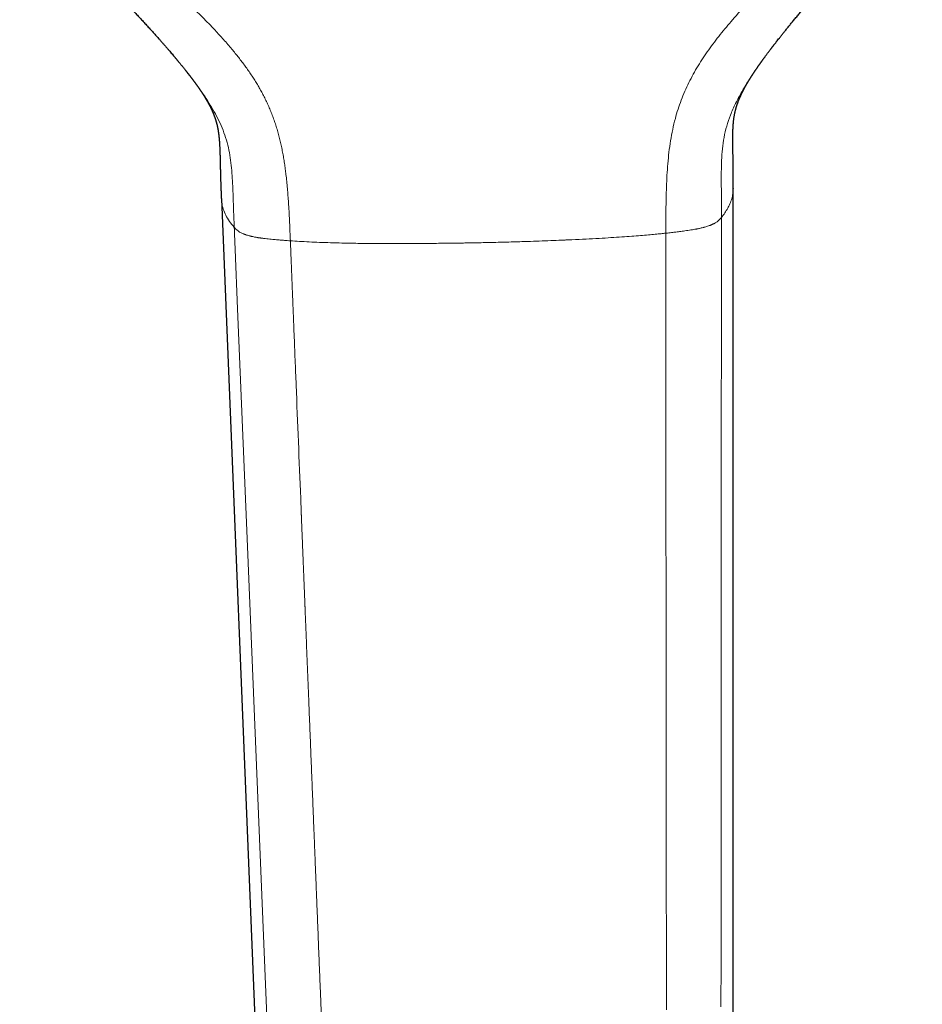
# Model space of a CAD drawing. Header units: millimetres. Extents: x 8 to 473, y 11 to 654.
# Tile 505 of 656: x 219 to 282, y 449 to 517. Entities that reach past the tile are written whole.
import ezdxf

# ---------------------------------------------------------------- set-up
doc = ezdxf.new("R2010")
doc.units = ezdxf.units.MM

msp = doc.modelspace()

# ---------------------------------------------------------------- linework, layer by layer
at = {"color": 7, "linetype": 'Continuous', "lineweight": 30}
for p, q in [((268.996, 505.716), (268.996, 505.712)), ((268.996, 400.468), (268.996, 505.712)), ((233.322, 504.978), (237.6, 399.829))]:
    msp.add_line(p, q, dxfattribs=at)
at = {"color": 8, "linetype": 'Continuous', "lineweight": 0, "flags": 128}
for points in [[(268.143, 448.643), (268.143, 449.675), (268.144, 450.7), (268.144, 451.453), (268.144, 451.783), (268.144, 451.928), (268.144, 451.991), (268.144, 452.008), (268.144, 452.026), (268.144, 452.044), (268.144, 452.063), (268.144, 452.081), (268.145, 452.712), (268.145, 453.337), (268.146, 453.957), (268.146, 454.794), (268.146, 455.62), (268.147, 456.437), (268.147, 457.244), (268.148, 458.041), (268.148, 458.813), (268.149, 459.576), (268.149, 460.33), (268.149, 461.073), (268.15, 461.83), (268.15, 462.576), (268.151, 463.312), (268.151, 464.038), (268.151, 464.753), (268.152, 465.459), (268.152, 466.153), (268.153, 466.838), (268.153, 467.544), (268.153, 468.239), (268.154, 468.923), (268.154, 469.595), (268.154, 470.257), (268.155, 470.906), (268.155, 471.545), (268.156, 472.172), (268.156, 472.789), (268.156, 473.393), (268.156, 473.987), (268.157, 474.569), (268.157, 475.108), (268.157, 475.636), (268.158, 476.155), (268.158, 476.664), (268.158, 477.162), (268.158, 477.68), (268.159, 478.187), (268.159, 478.682), (268.159, 479.166), (268.16, 479.639), (268.16, 480.101), (268.16, 480.525), (268.16, 480.94), (268.16, 481.345), (268.161, 481.74), (268.161, 482.125), (268.161, 482.499), (268.161, 482.864), (268.161, 483.219), (268.162, 483.564), (268.162, 483.898), (268.162, 484.217), (268.162, 484.526), (268.162, 484.826), (268.162, 485.116), (268.163, 485.371), (268.163, 485.617), (268.163, 485.856), (268.163, 486.087), (268.163, 486.307), (268.163, 486.401), (268.163, 486.411), (268.163, 486.422), (268.163, 486.432), (268.163, 486.443), (268.163, 486.454), (268.163, 486.478), (268.163, 486.502), (268.163, 487.183), (268.165, 489.945), (268.167, 494.876), (268.167, 495.049), (268.168, 495.205), (268.168, 495.361), (268.168, 495.518), (268.168, 495.677), (268.168, 495.993), (268.168, 496.316), (268.168, 496.708), (268.169, 497.109), (268.169, 497.519), (268.169, 497.937), (268.169, 498.364), (268.17, 498.8), (268.17, 499.128), (268.17, 499.171), (268.17, 499.215), (268.17, 499.258), (268.17, 499.301), (268.17, 499.345), (268.17, 499.391), (268.17, 499.66), (268.17, 499.922), (268.171, 500.253), (268.171, 500.573), (268.171, 500.883), (268.171, 501.183), (268.171, 501.473), (268.171, 501.752), (268.172, 502.022), (268.172, 502.282), (268.172, 502.543), (268.172, 502.793), (268.172, 503.032), (268.172, 503.26), (268.172, 503.476), (268.172, 503.682)], [(238.482, 399.701), (236.351, 451.347), (235.116, 481.308), (234.456, 497.323), (234.286, 501.451), (234.241, 502.545), (234.228, 502.849), (234.224, 502.941), (234.222, 502.992)], [(264.34, 448.444), (264.339, 449.752), (264.339, 449.994), (264.339, 450.237), (264.338, 450.48), (264.338, 450.727), (264.338, 450.886), (264.338, 451.044), (264.338, 451.198), (264.338, 451.344), (264.338, 451.481), (264.337, 452.684), (264.333, 457.565), (264.3, 502.589)]]:
    msp.add_lwpolyline(points, dxfattribs=at)
at = {"color": 8, "linetype": 'Continuous', "lineweight": 0}
for points, knots in [([(264.3, 502.589), (264.301, 503.127), (264.302, 504.205), (264.332, 505.82), (264.42, 507.433), (264.605, 509.033), (264.914, 510.513), (265.349, 511.867), (265.884, 513.091), (266.533, 514.261), (267.276, 515.376), (268.086, 516.444), (269.347, 517.955), (271.115, 519.854), (273.38, 522.14), (275.691, 524.376), (278.024, 526.585), (279.587, 528.045), (280.369, 528.775)], [0, 0, 0, 0, 0.050004, 0.10001, 0.150011, 0.199998, 0.249983, 0.291637, 0.333293, 0.374952, 0.416615, 0.458281, 0.499953, 0.599953, 0.699962, 0.799975, 0.899987, 1, 1, 1, 1]), ([(238.132, 502.057), (238.124, 502.268), (238.106, 502.69), (238.078, 503.323), (238.046, 503.955), (238.012, 504.542), (237.975, 505.084), (237.936, 505.58), (237.891, 506.075), (237.843, 506.536), (237.791, 506.964), (237.737, 507.357), (237.677, 507.749), (237.609, 508.139), (237.534, 508.525), (237.45, 508.906), (237.359, 509.283), (237.258, 509.657), (237.149, 510.023), (237.031, 510.382), (236.905, 510.733), (236.77, 511.08), (236.624, 511.424), (236.469, 511.764), (236.308, 512.093), (236.141, 512.411), (235.969, 512.719), (235.79, 513.023), (235.605, 513.323), (235.408, 513.625), (235.201, 513.929), (234.983, 514.234), (234.759, 514.535), (234.53, 514.832), (234.295, 515.125), (234.042, 515.431), (233.77, 515.751), (233.477, 516.084), (233.181, 516.412), (232.837, 516.783), (232.446, 517.195), (232.005, 517.647), (231.559, 518.093), (231.109, 518.536), (230.656, 518.975), (230.199, 519.41), (229.741, 519.843), (229.192, 520.356), (228.552, 520.946), (227.819, 521.613), (227.082, 522.275), (226.237, 523.028), (225.282, 523.869), (224.217, 524.799), (223.149, 525.725), (222.08, 526.648), (221.367, 527.262), (221.01, 527.569)], [0, 0, 0, 0, 0.0196, 0.039199, 0.058798, 0.0784, 0.0938, 0.109199, 0.124599, 0.14, 0.152321, 0.164641, 0.176959, 0.189278, 0.2016, 0.2137, 0.225799, 0.237899, 0.25, 0.261666, 0.27333, 0.284997, 0.296664, 0.308331, 0.319998, 0.330997, 0.341996, 0.352997, 0.363997, 0.374997, 0.386663, 0.398328, 0.409995, 0.421663, 0.433331, 0.444996, 0.458746, 0.472496, 0.486247, 0.499998, 0.519597, 0.539196, 0.558796, 0.578396, 0.597997, 0.617598, 0.637198, 0.656797, 0.687597, 0.718397, 0.749198, 0.779998, 0.823998, 0.867998, 0.911999, 0.955999, 1, 1, 1, 1]), ([(271.103, 514.736), (271.09, 514.718), (270.898, 514.46), (270.543, 513.951), (270.045, 513.204), (269.58, 512.435), (269.155, 511.644), (268.801, 510.85), (268.533, 510.056), (268.344, 509.271), (268.232, 508.471), (268.18, 507.665), (268.158, 506.597), (268.173, 505.269), (268.172, 504.211), (268.172, 503.682)], [0, 0, 0, 0, 0.005781, 0.0822675, 0.1587528, 0.235232, 0.3117131, 0.3881753, 0.4566893, 0.5252005, 0.5937043, 0.6622343, 0.730766, 0.8653803, 1, 1, 1, 1]), ([(230.886, 513.861), (230.923, 513.815), (231.262, 513.399), (231.864, 512.58), (232.66, 511.383), (233.336, 510.11), (233.81, 508.745), (234.039, 507.317), (234.119, 505.876), (234.163, 504.434), (234.203, 503.473), (234.222, 502.992)], [0, 0, 0, 0, 0.015097, 0.138246, 0.261378, 0.384457, 0.507491, 0.630537, 0.75368, 0.876838, 1, 1, 1, 1]), ([(268.996, 505.712), (268.995, 505.648), (268.992, 505.525), (268.971, 505.344), (268.939, 505.168), (268.895, 504.993), (268.838, 504.818), (268.75, 504.594), (268.615, 504.322), (268.419, 504.002), (268.254, 503.789), (268.172, 503.682)], [0, 0, 0, 0, 0.094994, 0.181494, 0.26793, 0.354301, 0.440607, 0.526848, 0.684783, 0.8425, 1, 1, 1, 1]), ([(234.222, 502.992), (234.106, 503.132), (233.874, 503.412), (233.621, 503.837), (233.441, 504.268), (233.342, 504.649), (233.334, 504.889), (233.331, 504.982)], [0, 0, 0, 0, 0.21571, 0.431475, 0.647294, 0.863167, 1, 1, 1, 1]), ([(268.172, 503.682), (268.162, 503.669), (268.141, 503.645), (268.111, 503.61), (268.082, 503.578), (268.054, 503.548), (268.028, 503.521), (268, 503.494), (267.96, 503.457), (267.904, 503.411), (267.83, 503.357), (267.764, 503.315), (267.71, 503.284), (267.67, 503.262), (267.627, 503.24), (267.583, 503.218), (267.536, 503.196), (267.486, 503.175), (267.434, 503.153), (267.364, 503.126), (267.271, 503.093), (267.151, 503.054), (267.057, 503.026), (266.999, 503.01), (266.98, 503.005), (266.961, 503), (266.941, 502.995), (266.921, 502.99), (266.864, 502.975), (266.775, 502.953), (266.656, 502.925), (266.553, 502.903), (266.469, 502.886), (266.414, 502.876), (266.384, 502.871), (266.371, 502.869), (266.36, 502.867), (266.351, 502.865), (266.343, 502.864), (266.336, 502.862), (266.329, 502.861), (266.27, 502.85), (266.142, 502.828), (265.945, 502.796), (265.732, 502.764), (265.534, 502.736), (265.348, 502.712), (265.175, 502.69), (265.014, 502.67), (264.856, 502.651), (264.695, 502.632), (264.506, 502.611), (264.372, 502.597), (264.3, 502.589)], [0, 0, 0, 0, 0.024386, 0.04699, 0.067809, 0.086841, 0.104089, 0.119555, 0.138316, 0.174727, 0.210193, 0.244747, 0.259695, 0.274782, 0.290014, 0.305396, 0.320936, 0.336639, 0.352514, 0.36857, 0.397566, 0.430376, 0.462512, 0.466953, 0.471448, 0.475998, 0.480604, 0.485265, 0.489981, 0.520069, 0.54612, 0.568035, 0.585731, 0.59914, 0.602068, 0.604668, 0.606938, 0.608878, 0.610487, 0.611764, 0.61271, 0.614778, 0.647868, 0.690696, 0.731162, 0.772162, 0.804455, 0.837046, 0.869904, 0.895266, 0.925291, 0.960205, 1, 1, 1, 1]), ([(234.222, 502.992), (234.233, 502.98), (234.255, 502.956), (234.286, 502.922), (234.317, 502.891), (234.345, 502.862), (234.373, 502.836), (234.401, 502.811), (234.453, 502.767), (234.534, 502.707), (234.642, 502.641), (234.748, 502.587), (234.823, 502.554), (234.878, 502.532), (234.907, 502.52), (234.938, 502.509), (234.969, 502.497), (235.002, 502.486), (235.056, 502.467), (235.141, 502.441), (235.231, 502.416), (235.3, 502.398), (235.34, 502.388), (235.381, 502.377), (235.425, 502.367), (235.471, 502.357), (235.542, 502.341), (235.635, 502.322), (235.748, 502.301), (235.849, 502.283), (235.937, 502.269), (236.011, 502.258), (236.084, 502.248), (236.167, 502.236), (236.301, 502.219), (236.478, 502.197), (236.693, 502.174), (236.893, 502.154), (237.08, 502.137), (237.254, 502.123), (237.416, 502.11), (237.575, 502.097), (237.737, 502.084), (237.926, 502.071), (238.06, 502.062), (238.132, 502.057)], [0, 0, 0, 0, 0.0244948, 0.0471685, 0.0680152, 0.0870329, 0.1042221, 0.1195845, 0.1383096, 0.1925629, 0.2447303, 0.278071, 0.3124091, 0.3215767, 0.3308187, 0.3401367, 0.3495323, 0.3590073, 0.3685633, 0.3964113, 0.4289628, 0.4382843, 0.4479417, 0.4579383, 0.4682776, 0.4789634, 0.4899995, 0.5174424, 0.5419507, 0.5634588, 0.5819068, 0.5972429, 0.6094244, 0.626427, 0.6473886, 0.6900676, 0.7309624, 0.7720788, 0.8043328, 0.8369536, 0.869912, 0.8953457, 0.9253912, 0.9602778, 1, 1, 1, 1]), ([(238.132, 502.057), (238.342, 502.043), (238.777, 502.014), (239.454, 501.979), (240.179, 501.947), (240.94, 501.92), (241.692, 501.9), (242.37, 501.886), (242.969, 501.877), (243.519, 501.871), (244.07, 501.867), (244.606, 501.865), (245.11, 501.866), (245.747, 501.867), (246.55, 501.869), (247.552, 501.873), (248.361, 501.88), (248.958, 501.886), (249.331, 501.89), (249.708, 501.895), (250.092, 501.901), (250.481, 501.907), (250.876, 501.914), (251.537, 501.928), (252.467, 501.949), (253.666, 501.981), (255.007, 502.023), (256.185, 502.066), (256.99, 502.099), (257.29, 502.111), (257.384, 502.115), (257.477, 502.119), (257.571, 502.123), (257.665, 502.127), (258.055, 502.144), (258.716, 502.175), (259.622, 502.224), (260.454, 502.274), (261.214, 502.325), (261.901, 502.374), (262.517, 502.423), (263.062, 502.469), (263.536, 502.511), (263.942, 502.55), (264.188, 502.577), (264.3, 502.589)], [0, 0, 0, 0, 0.02482, 0.051339, 0.079558, 0.10948, 0.139906, 0.166675, 0.187708, 0.208742, 0.229777, 0.250812, 0.269969, 0.287272, 0.323279, 0.361154, 0.400895, 0.414697, 0.428711, 0.442936, 0.457372, 0.472019, 0.486878, 0.501947, 0.54661, 0.591753, 0.637376, 0.69833, 0.725415, 0.728974, 0.732536, 0.7361, 0.739667, 0.743237, 0.74681, 0.784163, 0.818843, 0.850849, 0.880181, 0.906837, 0.930817, 0.952123, 0.970754, 0.986713, 1, 1, 1, 1]), ([(238.132, 502.057), (238.133, 502.045), (238.134, 502.019), (238.136, 501.974), (238.138, 501.919), (238.14, 501.855), (238.143, 501.781), (238.147, 501.697), (238.151, 501.599), (238.155, 501.487), (238.16, 501.361), (238.166, 501.222), (238.172, 501.072), (238.178, 500.909), (238.185, 500.735), (238.193, 500.549), (238.2, 500.351), (238.209, 500.141), (238.217, 499.94), (238.224, 499.75), (238.231, 499.574), (238.237, 499.433), (238.241, 499.331), (238.243, 499.268), (238.246, 499.203), (238.249, 499.14), (238.251, 499.077), (238.253, 499.02), (238.255, 498.966), (238.257, 498.92), (238.259, 498.885), (238.26, 498.859), (238.261, 498.836), (238.261, 498.814), (238.262, 498.792), (238.264, 498.742), (238.268, 498.638), (238.277, 498.428), (238.292, 498.05), (238.312, 497.551), (238.334, 496.98), (238.361, 496.317), (238.392, 495.542), (238.427, 494.655), (238.463, 493.77), (238.498, 492.885), (238.627, 489.662), (238.755, 486.474), (238.871, 483.558), (238.884, 483.253), (238.886, 483.185), (238.889, 483.115), (238.892, 483.041), (238.894, 482.979), (238.896, 482.932), (238.897, 482.906), (238.898, 482.888), (238.899, 482.876), (238.899, 482.856), (238.901, 482.812), (238.904, 482.74), (238.908, 482.648), (238.912, 482.545), (238.916, 482.433), (238.921, 482.31), (238.926, 482.177), (238.932, 482.034), (238.938, 481.88), (238.945, 481.717), (238.952, 481.544), (238.959, 481.363), (238.967, 481.172), (238.975, 480.972), (238.983, 480.761), (238.992, 480.539), (239.001, 480.305), (239.011, 480.06), (239.021, 479.806), (239.032, 479.543), (239.043, 479.272), (239.054, 478.993), (239.065, 478.703), (239.077, 478.404), (239.09, 478.096), (239.102, 477.777), (239.115, 477.448), (239.125, 477.203), (239.132, 477.045), (239.134, 476.977), (239.137, 476.909), (239.14, 476.838), (239.142, 476.774), (239.145, 476.715), (239.147, 476.663), (239.149, 476.613), (239.151, 476.567), (239.152, 476.528), (239.155, 476.458), (239.159, 476.355), (239.182, 475.775), (239.223, 474.751), (239.282, 473.277), (239.341, 471.792), (239.398, 470.371), (239.452, 469.016), (239.504, 467.727), (239.556, 466.43), (239.608, 465.124), (239.66, 463.809), (239.709, 462.581), (239.755, 461.441), (239.797, 460.39), (239.839, 459.334), (239.882, 458.272), (239.924, 457.203), (239.97, 456.055), (240.019, 454.827), (240.071, 453.522), (240.123, 452.217), (240.175, 450.914), (240.232, 449.483), (240.295, 447.927), (240.362, 446.246), (240.428, 444.591), (240.493, 442.96), (240.557, 441.355), (240.621, 439.759), (240.684, 438.172), (240.746, 436.604), (240.808, 435.054), (240.869, 433.522), (240.93, 432), (240.993, 430.426), (241.058, 428.802), (241.106, 427.585), (241.136, 426.833), (241.148, 426.543), (241.159, 426.255), (241.171, 425.966), (241.182, 425.693), (241.192, 425.435), (241.201, 425.193), (241.211, 424.95), (241.221, 424.707), (241.249, 423.997), (241.296, 422.823), (241.361, 421.187), (241.432, 419.408), (241.509, 417.489), (241.591, 415.431), (241.652, 413.903), (241.688, 412.992), (241.697, 412.759), (241.7, 412.678), (241.701, 412.663), (241.702, 412.649), (241.702, 412.633), (241.703, 412.613), (241.704, 412.587), (241.705, 412.556), (241.707, 412.522), (241.713, 412.361), (241.724, 412.075), (241.741, 411.667), (241.757, 411.256), (241.773, 410.843), (241.79, 410.429), (241.806, 410.022), (241.822, 409.624), (241.838, 409.218), (241.855, 408.806), (241.871, 408.389), (241.887, 407.982), (241.903, 407.585), (241.919, 407.197), (241.934, 406.819), (241.948, 406.451), (241.963, 406.099), (241.976, 405.762), (241.989, 405.439), (242.001, 405.126), (242.013, 404.821), (242.025, 404.525), (242.036, 404.244), (242.047, 403.976), (242.057, 403.721), (242.067, 403.475), (242.077, 403.236), (242.086, 402.997), (242.096, 402.758), (242.105, 402.519), (242.114, 402.291), (242.123, 402.072), (242.131, 401.863), (242.139, 401.664), (242.147, 401.474), (242.154, 401.295), (242.161, 401.125), (242.167, 400.965), (242.173, 400.815), (242.179, 400.675), (242.184, 400.544), (242.189, 400.424), (242.193, 400.313), (242.197, 400.211), (242.201, 400.117), (242.204, 400.033), (242.207, 399.959), (242.21, 399.896), (242.212, 399.844), (242.213, 399.813), (242.214, 399.799)], [0, 0, 0, 0, 0.000341, 0.000779, 0.001313, 0.001943, 0.002669, 0.003491, 0.00441, 0.005532, 0.00677, 0.008125, 0.009596, 0.011184, 0.012888, 0.014709, 0.016646, 0.0187, 0.02087, 0.022535, 0.024263, 0.026054, 0.026659, 0.02727, 0.027889, 0.028565, 0.029136, 0.029708, 0.030251, 0.030733, 0.031043, 0.031285, 0.0315, 0.031715, 0.031931, 0.032147, 0.033167, 0.034999, 0.038299, 0.044265, 0.04964, 0.055029, 0.063728, 0.072382, 0.081036, 0.089691, 0.098345, 0.175616, 0.183215, 0.183884, 0.184553, 0.185221, 0.185924, 0.186731, 0.187051, 0.187309, 0.187479, 0.187575, 0.187671, 0.188065, 0.188869, 0.189772, 0.190774, 0.191876, 0.193077, 0.194378, 0.195779, 0.197278, 0.198877, 0.200576, 0.202341, 0.204202, 0.206158, 0.208211, 0.2104, 0.212688, 0.215075, 0.217562, 0.220148, 0.222785, 0.225518, 0.228347, 0.231271, 0.234292, 0.237408, 0.240621, 0.243929, 0.244592, 0.24526, 0.245931, 0.246605, 0.247317, 0.247823, 0.248336, 0.248833, 0.24929, 0.249684, 0.249991, 0.251348, 0.252705, 0.266996, 0.281404, 0.29593, 0.310574, 0.323091, 0.335693, 0.348379, 0.36115, 0.374006, 0.386947, 0.397173, 0.407453, 0.417784, 0.428168, 0.438608, 0.449133, 0.461852, 0.474627, 0.487412, 0.500162, 0.512851, 0.529383, 0.54582, 0.56216, 0.57795, 0.593649, 0.609258, 0.624776, 0.640204, 0.655268, 0.670244, 0.685134, 0.699936, 0.71641, 0.732775, 0.735643, 0.738471, 0.741274, 0.744093, 0.746966, 0.749288, 0.751666, 0.754047, 0.756427, 0.758805, 0.774863, 0.790866, 0.806815, 0.827035, 0.847167, 0.867212, 0.871846, 0.873884, 0.874062, 0.874211, 0.874338, 0.874478, 0.874662, 0.87492, 0.87525, 0.875583, 0.875916, 0.879976, 0.883967, 0.887892, 0.892023, 0.896076, 0.900052, 0.903952, 0.907774, 0.911948, 0.916027, 0.92001, 0.923896, 0.927686, 0.931381, 0.934979, 0.938481, 0.94172, 0.944873, 0.947938, 0.950917, 0.95381, 0.956615, 0.959181, 0.961669, 0.96408, 0.966415, 0.968672, 0.9711, 0.973432, 0.975668, 0.977808, 0.979852, 0.9818, 0.983651, 0.985407, 0.987067, 0.98863, 0.990098, 0.991469, 0.992745, 0.993924, 0.995007, 0.995994, 0.996925, 0.997751, 0.998472, 0.999086, 0.999596, 1, 1, 1, 1])]:
    msp.add_open_spline(points, degree=3, knots=knots, dxfattribs=at)
at = {"color": 7, "linetype": 'Continuous', "lineweight": 30}
for points, knots in [([(271.1, 514.733), (271.103, 514.738), (271.111, 514.748), (271.126, 514.769), (271.145, 514.795), (271.168, 514.827), (271.198, 514.867), (271.233, 514.915), (271.273, 514.969), (271.318, 515.03), (271.366, 515.095), (271.423, 515.17), (271.486, 515.254), (271.554, 515.344), (271.608, 515.415), (271.649, 515.468), (271.677, 515.506), (271.705, 515.542), (271.731, 515.576), (271.754, 515.606), (271.775, 515.632), (271.791, 515.654), (271.804, 515.67), (271.814, 515.684), (271.828, 515.701), (271.847, 515.726), (271.873, 515.759), (271.904, 515.8), (271.939, 515.845), (271.977, 515.894), (272.035, 515.967), (272.112, 516.067), (272.224, 516.208), (272.354, 516.372), (272.504, 516.559), (272.662, 516.755), (272.827, 516.959), (273.001, 517.171), (273.183, 517.391), (273.372, 517.62), (273.57, 517.856), (273.776, 518.101), (273.989, 518.353), (274.211, 518.613), (274.431, 518.87), (274.65, 519.123), (274.865, 519.371), (275.041, 519.573), (275.173, 519.724), (275.26, 519.822), (275.342, 519.917), (275.421, 520.006), (275.496, 520.092), (275.573, 520.179), (275.651, 520.267), (275.73, 520.356), (275.802, 520.437), (275.867, 520.511), (275.926, 520.577), (275.979, 520.636), (276.025, 520.688), (276.063, 520.731), (276.095, 520.767), (276.119, 520.794), (276.139, 520.816), (276.152, 520.831), (276.16, 520.84), (276.165, 520.846), (276.172, 520.853), (276.183, 520.865), (276.197, 520.882), (276.235, 520.924), (276.292, 520.987), (276.352, 521.055), (276.398, 521.105), (276.431, 521.143), (276.469, 521.186), (276.516, 521.237), (276.571, 521.299), (276.635, 521.371), (276.707, 521.45), (276.785, 521.537), (276.87, 521.631), (276.961, 521.732), (277.057, 521.838), (277.158, 521.95), (277.265, 522.068), (277.379, 522.193), (277.498, 522.325), (277.623, 522.462), (277.754, 522.605), (277.89, 522.755), (278.034, 522.912), (278.185, 523.077), (278.344, 523.25), (278.509, 523.43), (278.681, 523.616), (278.859, 523.809), (279.043, 524.009), (279.234, 524.216), (279.432, 524.429), (279.636, 524.649), (279.847, 524.876), (280.064, 525.109), (280.288, 525.349), (280.518, 525.596), (280.763, 525.858), (281.024, 526.137), (281.3, 526.431), (281.584, 526.734), (281.876, 527.044), (282.073, 527.254), (282.173, 527.36)], [0, 0, 0, 0, 0.001683, 0.003597, 0.005783, 0.008271, 0.011494, 0.015152, 0.019259, 0.023825, 0.028766, 0.03359, 0.04078, 0.047493, 0.053729, 0.056669, 0.05949, 0.062193, 0.064776, 0.067097, 0.069012, 0.070748, 0.071919, 0.07275, 0.073783, 0.075784, 0.078308, 0.081355, 0.084893, 0.088588, 0.09235, 0.101492, 0.111015, 0.124506, 0.138695, 0.153583, 0.169166, 0.185423, 0.202348, 0.219943, 0.238205, 0.257135, 0.276732, 0.297001, 0.317939, 0.33692, 0.356419, 0.376436, 0.384437, 0.392242, 0.39969, 0.40678, 0.413513, 0.419888, 0.427483, 0.434499, 0.440937, 0.446796, 0.452075, 0.456776, 0.460898, 0.464442, 0.467081, 0.469271, 0.471014, 0.472308, 0.472807, 0.473183, 0.47368, 0.474635, 0.476039, 0.477564, 0.484646, 0.491184, 0.493748, 0.496725, 0.500129, 0.503962, 0.509081, 0.514807, 0.52114, 0.528078, 0.535623, 0.543774, 0.552151, 0.561084, 0.570573, 0.580619, 0.591222, 0.602177, 0.613669, 0.625697, 0.638264, 0.65164, 0.665575, 0.68007, 0.695124, 0.710737, 0.72691, 0.743642, 0.760933, 0.778784, 0.797194, 0.816163, 0.835692, 0.855781, 0.87643, 0.89979, 0.923827, 0.948541, 0.973932, 1, 1, 1, 1]), ([(219.268, 526.081), (219.371, 525.98), (219.575, 525.781), (219.877, 525.485), (220.171, 525.196), (220.458, 524.914), (220.737, 524.639), (221.008, 524.371), (221.272, 524.11), (221.533, 523.852), (221.789, 523.598), (222.042, 523.348), (222.286, 523.105), (222.522, 522.87), (222.749, 522.643), (222.968, 522.424), (223.179, 522.213), (223.382, 522.009), (223.577, 521.813), (223.763, 521.626), (223.941, 521.446), (224.108, 521.277), (224.264, 521.119), (224.409, 520.971), (224.547, 520.831), (224.678, 520.697), (224.805, 520.568), (224.927, 520.443), (225.043, 520.324), (225.152, 520.212), (225.252, 520.11), (225.344, 520.015), (225.424, 519.932), (225.493, 519.861), (225.552, 519.8), (225.605, 519.745), (225.652, 519.697), (225.693, 519.654), (225.729, 519.618), (225.759, 519.587), (225.784, 519.561), (225.804, 519.539), (225.822, 519.521), (225.837, 519.505), (225.853, 519.488), (225.873, 519.468), (225.898, 519.442), (225.929, 519.41), (225.969, 519.368), (226.021, 519.314), (226.086, 519.247), (226.158, 519.171), (226.239, 519.086), (226.325, 518.997), (226.414, 518.903), (226.507, 518.806), (226.606, 518.702), (226.711, 518.59), (226.823, 518.473), (226.939, 518.35), (227.056, 518.225), (227.215, 518.057), (227.412, 517.846), (227.646, 517.594), (227.879, 517.342), (228.112, 517.088), (228.344, 516.834), (228.568, 516.585), (228.787, 516.342), (228.978, 516.127), (229.144, 515.94), (229.283, 515.781), (229.416, 515.628), (229.543, 515.482), (229.663, 515.343), (229.777, 515.21), (229.885, 515.084), (229.97, 514.984), (230.032, 514.909), (230.073, 514.861), (230.109, 514.819), (230.136, 514.786), (230.16, 514.757), (230.184, 514.729), (230.212, 514.695), (230.245, 514.656), (230.283, 514.61), (230.324, 514.56), (230.37, 514.505), (230.419, 514.445), (230.473, 514.379), (230.53, 514.309), (230.59, 514.236), (230.648, 514.164), (230.702, 514.097), (230.749, 514.038), (230.792, 513.984), (230.829, 513.938), (230.861, 513.898), (230.879, 513.875), (230.887, 513.864)], [0, 0, 0, 0, 0.025712, 0.050807, 0.075285, 0.099145, 0.122388, 0.145012, 0.16702, 0.188409, 0.210155, 0.231223, 0.251614, 0.271327, 0.290363, 0.308721, 0.326402, 0.343406, 0.359732, 0.375381, 0.390353, 0.404647, 0.417504, 0.429759, 0.441413, 0.452465, 0.462915, 0.473488, 0.483365, 0.492545, 0.501028, 0.508815, 0.515905, 0.521428, 0.52644, 0.53094, 0.534928, 0.538404, 0.541387, 0.544008, 0.546031, 0.547793, 0.549296, 0.550538, 0.551688, 0.553345, 0.555564, 0.558168, 0.561116, 0.565927, 0.57144, 0.577658, 0.584578, 0.592202, 0.599586, 0.607529, 0.61603, 0.625089, 0.634706, 0.644836, 0.654996, 0.665056, 0.685808, 0.70612, 0.725991, 0.746792, 0.76709, 0.786886, 0.806178, 0.824965, 0.837966, 0.850462, 0.86242, 0.873839, 0.88472, 0.895061, 0.904864, 0.914128, 0.918362, 0.922105, 0.925357, 0.928119, 0.929825, 0.931968, 0.934595, 0.937685, 0.941166, 0.945031, 0.949283, 0.953921, 0.958944, 0.964354, 0.970138, 0.975746, 0.980882, 0.985557, 0.989784, 0.993582, 0.996976, 1, 1, 1, 1]), ([(268.998, 505.713), (268.998, 505.772), (268.998, 505.885), (268.998, 506.05), (268.997, 506.205), (268.997, 506.352), (268.997, 506.489), (268.997, 506.615), (268.996, 506.729), (268.996, 506.833), (268.995, 506.929), (268.994, 507.016), (268.994, 507.099), (268.993, 507.177), (268.992, 507.249), (268.992, 507.31), (268.991, 507.358), (268.991, 507.393), (268.99, 507.416), (268.99, 507.431), (268.99, 507.443), (268.99, 507.458), (268.99, 507.484), (268.989, 507.521), (268.988, 507.57), (268.988, 507.626), (268.986, 507.69), (268.985, 507.761), (268.984, 507.846), (268.982, 507.942), (268.98, 508.045), (268.978, 508.144), (268.976, 508.239), (268.975, 508.32), (268.973, 508.387), (268.972, 508.442), (268.972, 508.495), (268.971, 508.546), (268.97, 508.593), (268.969, 508.632), (268.969, 508.661), (268.969, 508.683), (268.969, 508.701), (268.968, 508.716), (268.968, 508.732), (268.968, 508.753), (268.968, 508.781), (268.967, 508.817), (268.967, 508.866), (268.966, 508.923), (268.966, 508.984), (268.966, 509.038), (268.965, 509.087), (268.965, 509.139), (268.966, 509.199), (268.966, 509.266), (268.966, 509.332), (268.967, 509.388), (268.968, 509.431), (268.968, 509.464), (268.969, 509.494), (268.969, 509.528), (268.97, 509.562), (268.971, 509.596), (268.972, 509.629), (268.972, 509.661), (268.973, 509.689), (268.974, 509.715), (268.975, 509.744), (268.976, 509.776), (268.978, 509.812), (268.979, 509.847), (268.981, 509.883), (268.983, 509.92), (268.984, 509.956), (268.986, 509.99), (268.988, 510.021), (268.99, 510.052), (268.992, 510.088), (268.996, 510.139), (269.001, 510.2), (269.006, 510.265), (269.012, 510.325), (269.017, 510.377), (269.023, 510.429), (269.027, 510.472), (269.032, 510.509), (269.036, 510.54), (269.04, 510.572), (269.045, 510.605), (269.051, 510.648), (269.058, 510.698), (269.069, 510.759), (269.08, 510.823), (269.093, 510.892), (269.107, 510.96), (269.122, 511.029), (269.139, 511.101), (269.155, 511.164), (269.169, 511.219), (269.181, 511.262), (269.193, 511.305), (269.205, 511.346), (269.216, 511.385), (269.227, 511.421), (269.237, 511.453), (269.246, 511.482), (269.256, 511.512), (269.265, 511.541), (269.276, 511.572), (269.289, 511.612), (269.307, 511.663), (269.329, 511.723), (269.35, 511.78), (269.371, 511.835), (269.391, 511.886), (269.411, 511.934), (269.43, 511.979), (269.449, 512.025), (269.47, 512.073), (269.492, 512.123), (269.513, 512.17), (269.531, 512.208), (269.545, 512.238), (269.557, 512.263), (269.57, 512.29), (269.584, 512.319), (269.599, 512.351), (269.615, 512.383), (269.63, 512.413), (269.643, 512.439), (269.654, 512.46), (269.663, 512.479), (269.673, 512.499), (269.685, 512.521), (269.697, 512.545), (269.712, 512.573), (269.727, 512.601), (269.741, 512.628), (269.754, 512.652), (269.765, 512.673), (269.776, 512.692), (269.787, 512.712), (269.798, 512.734), (269.811, 512.756), (269.822, 512.777), (269.833, 512.796), (269.844, 512.815), (269.855, 512.834), (269.867, 512.856), (269.879, 512.878), (269.891, 512.899), (269.902, 512.918), (269.912, 512.935), (269.92, 512.95), (269.928, 512.962), (269.935, 512.975), (269.943, 512.989), (269.953, 513.006), (269.965, 513.026), (269.977, 513.047), (269.988, 513.066), (270, 513.086), (270.013, 513.108), (270.028, 513.132), (270.044, 513.16), (270.062, 513.189), (270.079, 513.217), (270.093, 513.24), (270.105, 513.26), (270.117, 513.28), (270.131, 513.303), (270.145, 513.326), (270.159, 513.347), (270.17, 513.366), (270.182, 513.384), (270.195, 513.405), (270.209, 513.428), (270.224, 513.452), (270.238, 513.474), (270.251, 513.495), (270.264, 513.515), (270.279, 513.539), (270.296, 513.564), (270.311, 513.588), (270.325, 513.609), (270.336, 513.628), (270.348, 513.646), (270.361, 513.665), (270.374, 513.686), (270.387, 513.705), (270.398, 513.723), (270.41, 513.74), (270.423, 513.76), (270.438, 513.782), (270.455, 513.808), (270.473, 513.836), (270.49, 513.861), (270.505, 513.884), (270.519, 513.904), (270.532, 513.924), (270.548, 513.947), (270.564, 513.971), (270.579, 513.994), (270.591, 514.011), (270.602, 514.028), (270.615, 514.046), (270.63, 514.068), (270.646, 514.092), (270.662, 514.115), (270.676, 514.136), (270.689, 514.154), (270.7, 514.17), (270.71, 514.184), (270.72, 514.2), (270.732, 514.217), (270.745, 514.235), (270.757, 514.252), (270.768, 514.268), (270.777, 514.281), (270.786, 514.295), (270.798, 514.311), (270.815, 514.335), (270.835, 514.363), (270.855, 514.392), (270.872, 514.416), (270.887, 514.437), (270.902, 514.458), (270.918, 514.481), (270.936, 514.507), (270.954, 514.532), (270.97, 514.554), (270.986, 514.576), (271.003, 514.6), (271.022, 514.626), (271.039, 514.649), (271.052, 514.668), (271.062, 514.682), (271.073, 514.697), (271.086, 514.715), (271.097, 514.729), (271.102, 514.737)], [0, 0, 0, 0, 0.01301, 0.025334, 0.036967, 0.047909, 0.058157, 0.067712, 0.076083, 0.083837, 0.090973, 0.097492, 0.103394, 0.109649, 0.115021, 0.119511, 0.123118, 0.125846, 0.127371, 0.128353, 0.129058, 0.13019, 0.131788, 0.134849, 0.138482, 0.142685, 0.147459, 0.152804, 0.158719, 0.166516, 0.174261, 0.181678, 0.188768, 0.195536, 0.199793, 0.203915, 0.207903, 0.211756, 0.215412, 0.218562, 0.220506, 0.222163, 0.223532, 0.224615, 0.225626, 0.227197, 0.229389, 0.232202, 0.235437, 0.240818, 0.245617, 0.249841, 0.25356, 0.257479, 0.262413, 0.268376, 0.273883, 0.278755, 0.282628, 0.284694, 0.287397, 0.290531, 0.293526, 0.296348, 0.299735, 0.30259, 0.305091, 0.307455, 0.310036, 0.31313, 0.316764, 0.320328, 0.323445, 0.327661, 0.331376, 0.334804, 0.338055, 0.34126, 0.345136, 0.349828, 0.358107, 0.366302, 0.373493, 0.380101, 0.386512, 0.393754, 0.397761, 0.402244, 0.407124, 0.412146, 0.417117, 0.426765, 0.436191, 0.448082, 0.459793, 0.471457, 0.483076, 0.495029, 0.507944, 0.515211, 0.522488, 0.529774, 0.536957, 0.543449, 0.549843, 0.554858, 0.559869, 0.564877, 0.569887, 0.574954, 0.580434, 0.590717, 0.601, 0.611262, 0.62062, 0.629517, 0.638371, 0.64551, 0.653316, 0.661775, 0.670314, 0.678376, 0.685241, 0.689254, 0.693257, 0.697472, 0.702185, 0.70738, 0.71255, 0.717346, 0.721424, 0.724295, 0.727154, 0.730021, 0.733301, 0.737086, 0.741092, 0.745538, 0.749376, 0.752715, 0.755959, 0.758357, 0.761119, 0.764171, 0.767459, 0.770441, 0.772855, 0.775417, 0.777933, 0.780752, 0.784032, 0.786558, 0.789217, 0.791457, 0.793235, 0.794817, 0.796395, 0.798022, 0.800211, 0.802857, 0.805537, 0.808012, 0.810259, 0.813105, 0.815976, 0.819475, 0.823305, 0.826949, 0.829722, 0.831872, 0.834314, 0.837056, 0.840079, 0.842775, 0.844874, 0.846962, 0.849398, 0.852224, 0.85525, 0.858046, 0.860251, 0.862526, 0.865407, 0.868609, 0.871511, 0.873984, 0.87603, 0.877934, 0.880294, 0.882917, 0.885119, 0.887115, 0.888996, 0.891218, 0.893817, 0.896846, 0.900231, 0.903242, 0.905697, 0.907903, 0.910087, 0.912634, 0.915819, 0.918234, 0.920157, 0.921764, 0.923821, 0.926415, 0.929103, 0.931774, 0.934121, 0.936159, 0.93791, 0.939372, 0.940921, 0.943017, 0.945044, 0.947037, 0.948734, 0.950136, 0.951446, 0.95324, 0.955556, 0.959427, 0.962551, 0.964982, 0.967258, 0.969493, 0.971965, 0.974944, 0.977847, 0.980095, 0.98237, 0.985012, 0.988018, 0.990847, 0.992645, 0.99407, 0.995467, 0.997452, 1, 1, 1, 1]), ([(230.889, 513.863), (230.894, 513.856), (230.905, 513.842), (230.92, 513.823), (230.935, 513.803), (230.951, 513.783), (230.969, 513.76), (230.989, 513.734), (231.009, 513.709), (231.026, 513.687), (231.043, 513.665), (231.063, 513.639), (231.084, 513.612), (231.106, 513.583), (231.127, 513.557), (231.145, 513.533), (231.162, 513.51), (231.182, 513.484), (231.205, 513.455), (231.226, 513.426), (231.245, 513.401), (231.263, 513.378), (231.282, 513.353), (231.304, 513.324), (231.326, 513.293), (231.35, 513.262), (231.374, 513.229), (231.398, 513.198), (231.418, 513.17), (231.433, 513.15), (231.446, 513.133), (231.456, 513.118), (231.466, 513.105), (231.477, 513.09), (231.491, 513.071), (231.505, 513.052), (231.519, 513.033), (231.53, 513.017), (231.541, 513.001), (231.554, 512.985), (231.567, 512.965), (231.582, 512.945), (231.595, 512.927), (231.607, 512.91), (231.618, 512.895), (231.628, 512.88), (231.64, 512.864), (231.655, 512.843), (231.67, 512.821), (231.685, 512.8), (231.697, 512.782), (231.709, 512.766), (231.721, 512.748), (231.735, 512.729), (231.75, 512.707), (231.764, 512.687), (231.776, 512.669), (231.788, 512.652), (231.801, 512.633), (231.816, 512.611), (231.832, 512.587), (231.848, 512.564), (231.861, 512.545), (231.873, 512.527), (231.888, 512.505), (231.904, 512.481), (231.921, 512.455), (231.936, 512.433), (231.947, 512.416), (231.957, 512.401), (231.967, 512.385), (231.98, 512.367), (231.993, 512.346), (232.006, 512.325), (232.018, 512.308), (232.027, 512.293), (232.037, 512.278), (232.048, 512.261), (232.061, 512.241), (232.075, 512.218), (232.09, 512.196), (232.103, 512.175), (232.116, 512.155), (232.128, 512.135), (232.141, 512.114), (232.158, 512.087), (232.176, 512.059), (232.192, 512.031), (232.207, 512.008), (232.22, 511.985), (232.235, 511.961), (232.252, 511.933), (232.268, 511.905), (232.283, 511.88), (232.296, 511.859), (232.307, 511.839), (232.318, 511.82), (232.33, 511.8), (232.348, 511.769), (232.369, 511.732), (232.392, 511.692), (232.412, 511.656), (232.43, 511.622), (232.45, 511.586), (232.472, 511.546), (232.493, 511.505), (232.513, 511.468), (232.53, 511.434), (232.547, 511.402), (232.563, 511.37), (232.579, 511.337), (232.596, 511.302), (232.613, 511.267), (232.63, 511.232), (232.646, 511.197), (232.664, 511.159), (232.683, 511.118), (232.702, 511.073), (232.721, 511.03), (232.74, 510.985), (232.759, 510.94), (232.777, 510.896), (232.793, 510.854), (232.809, 510.814), (232.824, 510.773), (232.839, 510.733), (232.853, 510.692), (232.869, 510.646), (232.886, 510.596), (232.905, 510.541), (232.922, 510.485), (232.938, 510.434), (232.953, 510.382), (232.967, 510.334), (232.981, 510.284), (232.994, 510.233), (233.007, 510.183), (233.019, 510.134), (233.03, 510.087), (233.04, 510.042), (233.049, 509.999), (233.057, 509.96), (233.064, 509.924), (233.072, 509.886), (233.079, 509.844), (233.086, 509.808), (233.09, 509.78), (233.094, 509.76), (233.097, 509.741), (233.1, 509.721), (233.103, 509.703), (233.105, 509.689), (233.108, 509.672), (233.111, 509.649), (233.115, 509.621), (233.119, 509.593), (233.123, 509.566), (233.126, 509.541), (233.129, 509.519), (233.132, 509.497), (233.135, 509.473), (233.138, 509.448), (233.141, 509.421), (233.145, 509.387), (233.15, 509.347), (233.155, 509.299), (233.159, 509.251), (233.164, 509.209), (233.167, 509.174), (233.169, 509.15), (233.171, 509.127), (233.173, 509.105), (233.175, 509.081), (233.177, 509.052), (233.18, 509.015), (233.183, 508.972), (233.186, 508.929), (233.189, 508.89), (233.191, 508.854), (233.194, 508.82), (233.196, 508.781), (233.199, 508.733), (233.202, 508.676), (233.205, 508.609), (233.209, 508.54), (233.212, 508.472), (233.215, 508.406), (233.217, 508.342), (233.22, 508.277), (233.222, 508.207), (233.225, 508.132), (233.227, 508.07), (233.228, 508.021), (233.229, 507.986), (233.23, 507.951), (233.231, 507.914), (233.232, 507.88), (233.233, 507.848), (233.233, 507.822), (233.234, 507.802), (233.234, 507.786), (233.235, 507.769), (233.235, 507.746), (233.236, 507.716), (233.237, 507.674), (233.238, 507.618), (233.24, 507.548), (233.241, 507.471), (233.243, 507.379), (233.245, 507.278), (233.248, 507.172), (233.249, 507.086), (233.251, 507.018), (233.252, 506.967), (233.253, 506.922), (233.254, 506.885), (233.255, 506.86), (233.255, 506.846), (233.255, 506.838), (233.255, 506.83), (233.256, 506.813), (233.256, 506.785), (233.258, 506.745), (233.259, 506.696), (233.26, 506.637), (233.262, 506.569), (233.265, 506.491), (233.267, 506.405), (233.27, 506.312), (233.274, 506.212), (233.277, 506.104), (233.281, 505.987), (233.286, 505.861), (233.291, 505.73), (233.296, 505.593), (233.302, 505.451), (233.308, 505.301), (233.314, 505.144), (233.319, 505.036), (233.321, 504.981)], [0, 0, 0, 0, 0.002296, 0.004458, 0.00642, 0.008884, 0.011488, 0.014599, 0.017567, 0.019781, 0.022262, 0.025117, 0.028466, 0.031539, 0.034827, 0.037434, 0.039613, 0.042662, 0.046461, 0.049716, 0.052304, 0.055107, 0.057645, 0.060961, 0.065167, 0.06819, 0.071767, 0.07654, 0.079295, 0.081582, 0.083519, 0.085212, 0.086667, 0.088388, 0.090553, 0.093152, 0.09545, 0.097293, 0.098898, 0.100915, 0.103357, 0.105805, 0.108134, 0.11024, 0.111987, 0.113558, 0.115521, 0.117932, 0.121122, 0.12361, 0.125599, 0.127804, 0.129792, 0.132188, 0.134953, 0.137417, 0.139691, 0.141838, 0.144258, 0.146986, 0.150045, 0.152904, 0.155361, 0.157743, 0.160421, 0.163523, 0.16697, 0.169852, 0.172147, 0.173965, 0.175884, 0.178267, 0.181194, 0.184015, 0.186223, 0.187968, 0.189965, 0.192066, 0.194758, 0.197945, 0.200924, 0.203602, 0.206322, 0.208788, 0.21154, 0.214818, 0.219397, 0.223085, 0.226049, 0.228989, 0.232346, 0.23631, 0.240725, 0.244203, 0.247222, 0.249983, 0.252728, 0.255701, 0.25923, 0.266175, 0.272409, 0.277615, 0.282684, 0.288195, 0.294947, 0.301785, 0.30794, 0.313335, 0.318649, 0.323998, 0.329538, 0.335573, 0.341765, 0.347928, 0.354063, 0.360039, 0.368291, 0.376365, 0.384494, 0.392634, 0.400762, 0.409228, 0.41635, 0.423522, 0.430696, 0.437874, 0.445055, 0.452102, 0.461672, 0.471168, 0.480662, 0.490208, 0.498128, 0.506571, 0.515035, 0.523495, 0.532115, 0.540472, 0.548111, 0.555741, 0.563377, 0.569377, 0.575359, 0.581423, 0.58801, 0.594981, 0.597796, 0.600627, 0.603398, 0.606082, 0.60849, 0.610511, 0.612589, 0.61607, 0.619807, 0.623607, 0.627107, 0.630256, 0.632882, 0.63541, 0.638415, 0.641438, 0.644417, 0.647645, 0.653327, 0.658261, 0.663376, 0.668884, 0.671593, 0.674065, 0.676356, 0.678573, 0.680768, 0.683397, 0.687235, 0.691354, 0.695625, 0.699425, 0.702199, 0.705414, 0.70874, 0.712608, 0.718027, 0.723707, 0.729488, 0.735279, 0.740681, 0.745651, 0.750813, 0.756406, 0.762272, 0.768499, 0.771086, 0.773752, 0.776499, 0.779327, 0.782156, 0.784533, 0.786715, 0.788124, 0.78901, 0.79026, 0.792043, 0.79431, 0.797061, 0.801504, 0.806815, 0.812906, 0.81893, 0.827531, 0.835498, 0.842833, 0.846931, 0.850803, 0.854379, 0.857171, 0.859085, 0.859904, 0.860324, 0.860904, 0.86185, 0.864078, 0.867212, 0.870845, 0.875226, 0.880353, 0.886226, 0.892845, 0.899694, 0.907191, 0.915336, 0.92413, 0.933571, 0.943662, 0.95377, 0.964457, 0.975723, 0.98757, 1, 1, 1, 1])]:
    msp.add_open_spline(points, degree=3, knots=knots, dxfattribs=at)

doc.saveas('drawing.dxf')
